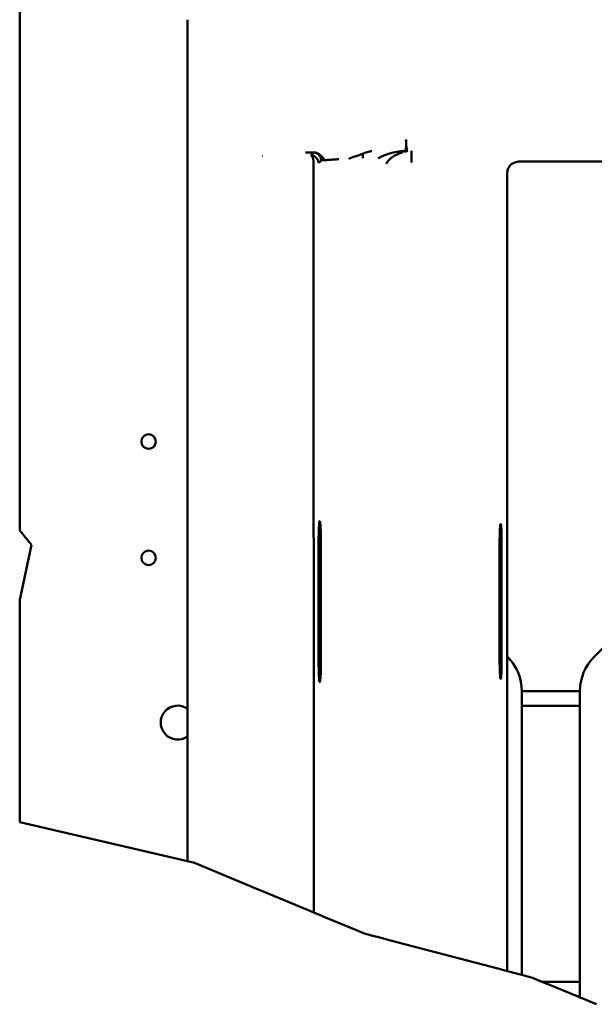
# Model space of a CAD drawing. Header units: millimetres. Extents: x 0 to 14369, y -869 to 2970.
# Tile 416 of 656: x 2327 to 2446, y 2174 to 2377. Entities that reach past the tile are written whole.
import ezdxf

# ---------------------------------------------------------------- set-up
doc = ezdxf.new("R2010")
doc.units = ezdxf.units.MM
doc.header["$LTSCALE"] = 10
doc.layers.add('Bruchlinie (ISO)', color=7, linetype='Continuous', lineweight=50)
doc.layers.add('Sichtbar (ISO)', color=7, linetype='Continuous', lineweight=50)

msp = doc.modelspace()

# ---------------------------------------------------------------- linework, layer by layer
at = {"layer": 'Bruchlinie (ISO)'}
for p, q in [((2329.639, 2268.617), (2327.183, 2271.561)), ((2327.183, 2257.274), (2329.639, 2268.617)), ((2361.783, 2203.314), (2327.183, 2211.393)), ((2363.235, 2202.975), (2361.783, 2203.314)), ((2376.719, 2197.352), (2363.235, 2202.975)), ((2376.719, 2197.352), (2378.133, 2196.763)), ((2387.896, 2192.691), (2378.133, 2196.763)), ((2388.833, 2192.3), (2387.896, 2192.691)), ((2389.378, 2192.073), (2388.833, 2192.3)), ((2389.378, 2192.073), (2389.96, 2191.83)), ((2395.133, 2189.673), (2389.96, 2191.83)), ((2395.133, 2189.673), (2397.961, 2188.494)), ((2398.032, 2188.464), (2397.961, 2188.494)), ((2399.804, 2187.997), (2398.032, 2188.464)), ((2399.804, 2187.997), (2401.754, 2187.483)), ((2403.703, 2186.969), (2401.754, 2187.483)), ((2421.099, 2182.382), (2403.703, 2186.969)), ((2421.099, 2182.382), (2426.09, 2181.066)), ((2427.783, 2180.62), (2426.09, 2181.066)), ((2427.783, 2180.62), (2428.383, 2180.462)), ((2427.783, 2180.62), (2428.383, 2180.462)), ((2430.183, 2179.987), (2428.383, 2180.462)), ((2430.183, 2179.987), (2428.383, 2180.462)), ((2430.183, 2179.987), (2430.783, 2179.829)), ((2430.183, 2179.987), (2430.783, 2179.829)), ((2432.972, 2179.252), (2430.783, 2179.829)), ((2432.972, 2179.252), (2430.783, 2179.829)), ((2434.924, 2178.444), (2432.972, 2179.252)), ((2434.924, 2178.444), (2432.972, 2179.252)), ((2434.924, 2178.444), (2436.375, 2177.844)), ((2434.924, 2178.444), (2436.375, 2177.844)), ((2440.727, 2176.044), (2436.375, 2177.844)), ((2440.727, 2176.044), (2436.375, 2177.844)), ((2440.727, 2176.044), (2442.178, 2175.444)), ((2440.727, 2176.044), (2442.178, 2175.444)), ((2442.786, 2175.193), (2442.178, 2175.444)), ((2442.786, 2175.193), (2442.178, 2175.444)), ((2443.397, 2174.94), (2442.786, 2175.193)), ((2443.397, 2174.94), (2442.786, 2175.193)), ((2445.512, 2174.065), (2443.397, 2174.94)), ((2445.512, 2174.065), (2443.397, 2174.94)), ((2446.217, 2173.774), (2445.512, 2174.065)), ((2446.217, 2173.774), (2445.512, 2174.065))]:
    msp.add_line(p, q, dxfattribs=at)
at = {"layer": 'Sichtbar (ISO)'}
for p, q in [((2327.183, 2271.561), (2327.183, 2492.108)), ((2361.783, 2350.844), (2361.783, 2377.005)), ((2361.783, 2350.844), (2361.783, 2348.358)), ((2406.537, 2349.734), (2406.701, 2349.781)), ((2408.059, 2349.938), (2408.059, 2347.541)), ((2361.783, 2348.358), (2361.783, 2348.229)), ((2361.783, 2348.229), (2361.783, 2346.573)), ((2377.248, 2348.837), (2377.268, 2348.817)), ((2377.268, 2348.817), (2377.248, 2348.837)), ((2387.834, 2347.398), (2387.896, 2192.691)), ((2389.959, 2348.002), (2389.959, 2348.002)), ((2397.961, 2349.32), (2397.961, 2348.405)), ((2430.337, 2347.722), (2484.783, 2347.722)), ((2361.783, 2203.314), (2361.783, 2346.573)), ((2427.783, 2180.62), (2427.783, 2343.849)), ((2388.858, 2244.924), (2388.858, 2268.924)), ((2389.34, 2268.924), (2389.34, 2244.924)), ((2426.211, 2244.924), (2426.211, 2268.924)), ((2426.63, 2268.924), (2426.63, 2244.924)), ((2461.854, 2261.616), (2445.712, 2245.474)), ((2445.712, 2245.474), (2461.854, 2261.616)), ((2387.869, 2259.631), (2387.869, 2259.631)), ((2387.869, 2259.631), (2387.869, 2259.631)), ((2327.183, 2211.393), (2327.183, 2257.274)), ((2387.871, 2255.39), (2387.871, 2255.39)), ((2387.871, 2255.39), (2387.871, 2255.39)), ((2427.854, 2245.474), (2427.783, 2245.545)), ((2427.783, 2245.545), (2427.854, 2245.474)), ((2430.783, 2179.829), (2430.783, 2238.403)), ((2442.783, 2238.403), (2430.783, 2238.403)), ((2430.783, 2238.403), (2430.783, 2179.829)), ((2430.783, 2238.403), (2442.783, 2238.403)), ((2442.783, 2238.403), (2442.783, 2175.444)), ((2442.783, 2175.444), (2442.783, 2238.403)), ((2430.783, 2235.403), (2442.783, 2235.403)), ((2442.783, 2235.403), (2430.783, 2235.403)), ((2442.783, 2178.444), (2434.924, 2178.444)), ((2434.924, 2178.444), (2442.783, 2178.444)), ((2442.178, 2175.444), (2442.783, 2175.444)), ((2442.783, 2175.444), (2442.178, 2175.444))]:
    msp.add_line(p, q, dxfattribs=at)
for centre in [(2353.783, 2289.924), (2353.783, 2265.924)]:
    msp.add_circle(centre, 1.5, dxfattribs=at)
for centre, radius, start, end in [((2420.783, 2238.403), 10, 0, 45), ((2420.783, 2238.403), 10, 0, 45), ((2452.783, 2238.403), 10, 135, 180), ((2452.783, 2238.403), 10, 135, 180), ((2359.783, 2231.924), 3.5, 55.1501, 304.8499), ((2359.783, 2231.924), 3.5, 55.1501, 304.8499), ((2452.783, 2175.444), 10, 180, 181.44178), ((2452.783, 2175.444), 10, 180, 181.44178)]:
    msp.add_arc(centre, radius, start, end, dxfattribs=at)
for centre, major_axis, ratio, start_param, end_param in [((2408.788, 2339.878), (-1.101, 10.1), 0.7578085, 0.0622864, 0.1525369), ((2427.993, 2343.849), (0, 4), 0.0524078, 1.1550107, 1.5707963), ((2426.42, 2268.924), (0, 4), 0.0524078, 4.712389, 7.8539816), ((2426.42, 2244.924), (0, -4), 0.0524078, 4.712389, 7.8539816)]:
    msp.add_ellipse(centre, major_axis=major_axis, ratio=ratio, start_param=start_param, end_param=end_param, dxfattribs=at)
for points in [[(2406.949, 2350.977), (2406.936, 2351.373), (2406.912, 2351.806), (2406.878, 2352.278)], [(2387.912, 2349.596), (2387.911, 2349.596), (2387.909, 2349.596), (2387.908, 2349.596)], [(2387.908, 2349.596), (2387.91, 2349.596), (2387.911, 2349.596), (2387.912, 2349.596)], [(2388.832, 2347.429), (2389.014, 2347.611), (2389.196, 2347.777), (2389.378, 2347.959)], [(2389.054, 2348.933), (2389.007, 2348.997), (2388.958, 2349.055), (2388.905, 2349.109)], [(2389.959, 2348.002), (2390.297, 2348.022), (2390.974, 2348.064), (2391.989, 2348.146), (2392.665, 2348.188), (2393.004, 2348.208)]]:
    msp.add_open_spline(points, degree=3, dxfattribs=at)
for points, knots in [([(2387.908, 2349.596), (2387.713, 2349.599), (2387.518, 2349.599), (2387.323, 2349.599), (2387.128, 2349.599), (2386.934, 2349.6), (2386.739, 2349.6), (2386.544, 2349.6), (2386.348, 2349.601), (2386.153, 2349.601)], [0, 0, 0, 0, 0.3333333, 0.3333333, 0.3333333, 0.6666667, 0.6666667, 0.6666667, 1, 1, 1, 1]), ([(2387.908, 2349.596), (2387.84, 2349.532), (2387.701, 2349.401), (2387.472, 2349.204), (2387.333, 2349.073), (2387.265, 2349.007)], [0.00000108, 0.00000108, 0.00000108, 0.00000108, 0.33333333, 0.66666667, 1, 1, 1, 1]), ([(2388.281, 2349.511), (2388.239, 2349.526), (2388.152, 2349.553), (2388.038, 2349.58), (2387.962, 2349.591), (2387.928, 2349.594)], [0.79198379, 0.79198379, 0.79198379, 0.79198379, 0.86078131, 0.93037089, 0.98848514, 0.98848514, 0.98848514, 0.98848514]), ([(2387.974, 2349.596), (2388.009, 2349.595), (2388.102, 2349.59), (2388.258, 2349.571), (2388.323, 2349.558), (2388.365, 2349.551), (2388.375, 2349.55)], [0.02425251, 0.02425251, 0.02425251, 0.02425251, 0.06387231, 0.12826955, 0.17411885, 0.18829268, 0.18829268, 0.18829268, 0.18829268]), ([(2388.904, 2349.108), (2388.893, 2349.12), (2388.84, 2349.172), (2388.769, 2349.235), (2388.647, 2349.326), (2388.524, 2349.401), (2388.404, 2349.462), (2388.323, 2349.496), (2388.281, 2349.511)], [0.43696565, 0.43696565, 0.43696565, 0.43696565, 0.45404751, 0.52054925, 0.58735365, 0.65466126, 0.72308179, 0.79198379, 0.79198379, 0.79198379, 0.79198379]), ([(2388.375, 2349.55), (2388.398, 2349.546), (2388.468, 2349.532), (2388.453, 2349.476), (2388.69, 2349.394), (2388.859, 2349.302), (2389.034, 2349.185), (2389.196, 2349.072), (2389.485, 2348.809), (2389.73, 2348.541), (2389.847, 2348.511), (2389.901, 2348.327), (2389.944, 2348.173), (2389.956, 2348.058), (2389.959, 2348.002)], [0.18829268, 0.18829268, 0.18829268, 0.18829268, 0.2201802, 0.2895484, 0.35934865, 0.42904199, 0.49813365, 0.56595243, 0.66272297, 0.755924, 0.81146171, 0.87417908, 0.93688923, 0.99999647, 0.99999647, 0.99999647, 0.99999647]), ([(2399.83, 2349.894), (2399.79, 2349.887), (2399.75, 2349.881), (2399.71, 2349.874), (2399.671, 2349.867), (2399.631, 2349.86), (2399.591, 2349.853), (2399.511, 2349.838), (2399.431, 2349.822), (2399.352, 2349.805), (2399.192, 2349.77), (2399.034, 2349.73), (2398.876, 2349.684), (2398.719, 2349.638), (2398.563, 2349.585), (2398.409, 2349.526), (2398.333, 2349.496), (2398.257, 2349.464), (2398.182, 2349.43), (2398.144, 2349.413), (2398.107, 2349.396), (2398.07, 2349.377), (2398.052, 2349.368), (2398.034, 2349.359), (2398.015, 2349.349), (2397.997, 2349.34), (2397.979, 2349.33), (2397.961, 2349.32)], [0, 0, 0, 0, 0.0625, 0.0625, 0.0625, 0.125, 0.125, 0.125, 0.25, 0.25, 0.25, 0.5, 0.5, 0.5, 0.75, 0.75, 0.75, 0.875, 0.875, 0.875, 0.9375, 0.9375, 0.9375, 0.96875, 0.96875, 0.96875, 0.99999982, 0.99999982, 0.99999982, 0.99999982]), ([(2401.171, 2348.405), (2401.386, 2348.53), (2401.828, 2348.748), (2402.164, 2348.894), (2402.523, 2349.039), (2402.882, 2349.169), (2403.255, 2349.293), (2403.995, 2349.516), (2405.454, 2349.823), (2406.39, 2349.92), (2406.878, 2349.954)], [0, 0, 0, 0, 0.1292673, 0.2208897, 0.3130126, 0.4055289, 0.4981144, 0.6293277, 0.8155151, 1, 1, 1, 1]), ([(2402.803, 2347.339), (2402.814, 2347.354), (2402.826, 2347.369), (2402.837, 2347.384), (2403.035, 2347.644), (2403.239, 2347.902), (2403.467, 2348.131), (2403.498, 2348.162), (2403.53, 2348.193), (2403.562, 2348.223), (2403.57, 2348.231), (2403.577, 2348.238), (2403.585, 2348.245), (2403.728, 2348.377), (2403.879, 2348.495), (2404.036, 2348.605), (2404.094, 2348.645), (2404.152, 2348.684), (2404.211, 2348.723), (2404.3, 2348.78), (2404.39, 2348.836), (2404.482, 2348.889), (2404.493, 2348.896), (2404.504, 2348.903), (2404.516, 2348.909), (2404.651, 2348.987), (2404.788, 2349.062), (2404.927, 2349.131), (2405.11, 2349.223), (2405.297, 2349.306), (2405.487, 2349.382), (2405.508, 2349.391), (2405.53, 2349.399), (2405.552, 2349.408), (2405.644, 2349.444), (2405.737, 2349.478), (2405.83, 2349.511), (2406.001, 2349.571), (2406.172, 2349.626), (2406.341, 2349.677)], [0.00000281, 0.00000281, 0.00000281, 0.00000281, 0.01222945, 0.01222945, 0.01222945, 0.22096459, 0.22096459, 0.22096459, 0.24966359, 0.24966359, 0.24966359, 0.25646159, 0.25646159, 0.25646159, 0.38323309, 0.38323309, 0.38323309, 0.43008139, 0.43008139, 0.43008139, 0.50069531, 0.50069531, 0.50069531, 0.50948178, 0.50948178, 0.50948178, 0.61347667, 0.61347667, 0.61347667, 0.74973016, 0.74973016, 0.74973016, 0.76526534, 0.76526534, 0.76526534, 0.83141291, 0.83141291, 0.83141291, 0.95289316, 0.95289316, 0.95289316, 0.95289316]), ([(2407.213, 2349.907), (2407.157, 2349.895), (2407.041, 2349.87), (2406.87, 2349.829), (2406.759, 2349.798), (2406.701, 2349.781)], [0.00001224, 0.00001224, 0.00001224, 0.00001224, 0.33333333, 0.66666667, 1, 1, 1, 1]), ([(2406.949, 2350.977), (2406.915, 2350.81), (2406.89, 2350.657), (2406.88, 2350.525), (2406.87, 2350.393), (2406.876, 2350.279), (2406.878, 2350.182), (2406.88, 2350.086), (2406.877, 2350.007), (2406.878, 2349.954)], [0.00000059, 0.00000059, 0.00000059, 0.00000059, 0.33333333, 0.33333333, 0.33333333, 0.66666667, 0.66666667, 0.66666667, 0.99999819, 0.99999819, 0.99999819, 0.99999819]), ([(2406.878, 2349.954), (2406.907, 2349.944), (2406.951, 2349.932), (2407.011, 2349.92), (2407.056, 2349.913), (2407.104, 2349.909), (2407.147, 2349.906), (2407.211, 2349.907), (2407.213, 2349.907)], [0.000006, 0.000006, 0.000006, 0.000006, 0.27006833, 0.40510249, 0.54013665, 0.67517082, 0.81020498, 0.99982793, 0.99982793, 0.99982793, 0.99982793]), ([(2407.213, 2349.907), (2407.195, 2349.914), (2407.155, 2349.958), (2407.092, 2350.108), (2407.03, 2350.336), (2406.981, 2350.629), (2406.956, 2350.857), (2406.949, 2350.977)], [0, 0, 0, 0, 0.2046056, 0.4062736, 0.6079415, 0.8096094, 1, 1, 1, 1]), ([(2387.834, 2347.398), (2387.833, 2347.411), (2387.833, 2347.424), (2387.832, 2347.437), (2387.832, 2347.45), (2387.832, 2347.463), (2387.831, 2347.476), (2387.83, 2347.502), (2387.829, 2347.528), (2387.827, 2347.554), (2387.824, 2347.605), (2387.821, 2347.657), (2387.816, 2347.707), (2387.812, 2347.758), (2387.806, 2347.808), (2387.8, 2347.857), (2387.794, 2347.906), (2387.787, 2347.955), (2387.78, 2348.002), (2387.764, 2348.098), (2387.745, 2348.188), (2387.724, 2348.274), (2387.703, 2348.36), (2387.679, 2348.44), (2387.653, 2348.513), (2387.626, 2348.586), (2387.598, 2348.653), (2387.569, 2348.711), (2387.539, 2348.77), (2387.508, 2348.821), (2387.475, 2348.863), (2387.442, 2348.905), (2387.408, 2348.939), (2387.373, 2348.963), (2387.338, 2348.987), (2387.302, 2349.003), (2387.265, 2349.007)], [0.00000022, 0.00000022, 0.00000022, 0.00000022, 0.01554002, 0.01554002, 0.01554002, 0.03105181, 0.03105181, 0.03105181, 0.06200592, 0.06200592, 0.06200592, 0.12373806, 0.12373806, 0.12373806, 0.18544263, 0.18544263, 0.18544263, 0.24727563, 0.24727563, 0.24727563, 0.37147496, 0.37147496, 0.37147496, 0.49702342, 0.49702342, 0.49702342, 0.6237671, 0.6237671, 0.6237671, 0.75021724, 0.75021724, 0.75021724, 0.87556344, 0.87556344, 0.87556344, 1, 1, 1, 1]), ([(2387.265, 2349.007), (2387.361, 2349.005), (2387.459, 2348.993), (2387.555, 2348.971), (2387.651, 2348.95), (2387.745, 2348.918), (2387.837, 2348.879), (2387.928, 2348.839), (2388.017, 2348.79), (2388.101, 2348.734), (2388.186, 2348.677), (2388.266, 2348.613), (2388.339, 2348.541), (2388.412, 2348.469), (2388.479, 2348.391), (2388.539, 2348.306), (2388.597, 2348.222), (2388.649, 2348.132), (2388.692, 2348.037), (2388.713, 2347.99), (2388.732, 2347.942), (2388.749, 2347.892), (2388.765, 2347.843), (2388.78, 2347.793), (2388.791, 2347.742), (2388.803, 2347.691), (2388.813, 2347.639), (2388.819, 2347.587), (2388.823, 2347.561), (2388.825, 2347.535), (2388.827, 2347.509), (2388.828, 2347.495), (2388.829, 2347.482), (2388.83, 2347.469), (2388.831, 2347.456), (2388.831, 2347.443), (2388.832, 2347.429)], [0, 0, 0, 0, 0.1253479, 0.1253479, 0.1253479, 0.250842, 0.250842, 0.250842, 0.3769, 0.3769, 0.3769, 0.5029773, 0.5029773, 0.5029773, 0.6278695, 0.6278695, 0.6278695, 0.7517206, 0.7517206, 0.7517206, 0.8135818, 0.8135818, 0.8135818, 0.8754132, 0.8754132, 0.8754132, 0.9374316, 0.9374316, 0.9374316, 0.9686311, 0.9686311, 0.9686311, 0.9842916, 0.9842916, 0.9842916, 1, 1, 1, 1]), ([(2389.378, 2347.959), (2389.376, 2348.023), (2389.367, 2348.151), (2389.335, 2348.331), (2389.283, 2348.504), (2389.221, 2348.661), (2389.122, 2348.837), (2389.056, 2348.929), (2389.053, 2348.932)], [0, 0, 0, 0, 0.06931134, 0.137424, 0.20426824, 0.27000027, 0.36160074, 0.36552562, 0.36552562, 0.36552562, 0.36552562]), ([(2389.378, 2347.959), (2389.379, 2347.961), (2389.382, 2347.963), (2389.385, 2347.965), (2389.388, 2347.967), (2389.391, 2347.969), (2389.395, 2347.972), (2389.4, 2347.974), (2389.405, 2347.977), (2389.411, 2347.98), (2389.416, 2347.983), (2389.423, 2347.985), (2389.43, 2347.988), (2389.444, 2347.993), (2389.461, 2347.998), (2389.48, 2348.003), (2389.5, 2348.007), (2389.522, 2348.012), (2389.547, 2348.015), (2389.572, 2348.019), (2389.6, 2348.022), (2389.63, 2348.023), (2389.66, 2348.025), (2389.692, 2348.026), (2389.727, 2348.026), (2389.744, 2348.026), (2389.762, 2348.026), (2389.781, 2348.025), (2389.799, 2348.024), (2389.818, 2348.023), (2389.838, 2348.022), (2389.853, 2348.02), (2389.868, 2348.019), (2389.883, 2348.016)], [0, 0, 0, 0, 0.0625, 0.0625, 0.0625, 0.125, 0.125, 0.125, 0.1875, 0.1875, 0.1875, 0.25, 0.25, 0.25, 0.375, 0.375, 0.375, 0.5, 0.5, 0.5, 0.625, 0.625, 0.625, 0.75, 0.75, 0.75, 0.8125, 0.8125, 0.8125, 0.875, 0.875, 0.875, 0.92243132, 0.92243132, 0.92243132, 0.92243132]), ([(2389.883, 2348.016), (2389.888, 2348.016), (2389.893, 2348.015), (2389.897, 2348.014), (2389.918, 2348.011), (2389.938, 2348.007), (2389.959, 2348.002)], [0.92243132, 0.92243132, 0.92243132, 0.92243132, 0.9375, 0.9375, 0.9375, 0.999523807, 0.999523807, 0.999523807, 0.999523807]), ([(2397.961, 2349.32), (2397.945, 2349.315), (2397.929, 2349.309), (2397.913, 2349.304), (2397.898, 2349.298), (2397.882, 2349.293), (2397.866, 2349.287), (2397.834, 2349.276), (2397.802, 2349.265), (2397.77, 2349.254), (2397.706, 2349.231), (2397.643, 2349.209), (2397.579, 2349.186), (2397.515, 2349.164), (2397.452, 2349.141), (2397.388, 2349.119), (2397.324, 2349.097), (2397.26, 2349.074), (2397.197, 2349.052), (2397.07, 2349.008), (2396.943, 2348.965), (2396.818, 2348.923), (2396.692, 2348.881), (2396.568, 2348.839), (2396.446, 2348.798), (2396.325, 2348.758), (2396.205, 2348.717), (2396.088, 2348.677), (2395.971, 2348.637), (2395.857, 2348.597), (2395.747, 2348.556), (2395.692, 2348.536), (2395.637, 2348.516), (2395.584, 2348.496), (2395.531, 2348.476), (2395.478, 2348.456), (2395.427, 2348.436), (2395.376, 2348.416), (2395.326, 2348.397), (2395.276, 2348.377), (2395.252, 2348.367), (2395.228, 2348.358), (2395.204, 2348.348), (2395.192, 2348.343), (2395.18, 2348.338), (2395.168, 2348.334), (2395.156, 2348.329), (2395.144, 2348.324), (2395.133, 2348.319)], [0, 0, 0, 0, 0.0156221, 0.0156221, 0.0156221, 0.03125, 0.03125, 0.03125, 0.0625, 0.0625, 0.0625, 0.125, 0.125, 0.125, 0.1875, 0.1875, 0.1875, 0.25, 0.25, 0.25, 0.375, 0.375, 0.375, 0.5, 0.5, 0.5, 0.625, 0.625, 0.625, 0.75, 0.75, 0.75, 0.8125, 0.8125, 0.8125, 0.875, 0.875, 0.875, 0.9375, 0.9375, 0.9375, 0.96875, 0.96875, 0.96875, 0.984375, 0.984375, 0.984375, 1, 1, 1, 1]), ([(2430.337, 2347.722), (2430.235, 2347.722), (2430.144, 2347.717), (2429.972, 2347.701), (2429.891, 2347.69), (2429.654, 2347.646), (2429.505, 2347.606), (2429.068, 2347.447), (2428.795, 2347.287), (2428.366, 2346.911), (2428.172, 2346.677), (2427.894, 2346.12), (2427.809, 2345.797), (2427.801, 2345.465)], [0, 0, 0, 0, 0.01522818, 0.01522818, 0.03045637, 0.03045637, 0.06091274, 0.06091274, 0.12182547, 0.12182547, 0.17662779, 0.17662779, 0.2310786, 0.2310786, 0.2310786, 0.2310786]), ([(2389.34, 2268.924), (2389.34, 2269.241), (2389.338, 2269.559), (2389.332, 2270.181), (2389.327, 2270.484), (2389.307, 2271.323), (2389.289, 2271.819), (2389.244, 2272.649), (2389.217, 2272.977), (2389.159, 2273.419), (2389.128, 2273.53), (2389.065, 2273.517), (2389.034, 2273.394), (2388.976, 2272.929), (2388.95, 2272.59), (2388.906, 2271.743), (2388.889, 2271.241), (2388.864, 2270.131), (2388.858, 2269.529), (2388.858, 2268.924)], [0.000001, 0.000001, 0.000001, 0.000001, 0.04765274, 0.04765274, 0.09524504, 0.09524504, 0.18461269, 0.18461269, 0.27400573, 0.27400573, 0.36337101, 0.36337101, 0.45268024, 0.45268024, 0.54187313, 0.54187313, 0.63090091, 0.63090091, 0.72123579, 0.72123579, 0.72123579, 0.72123579]), ([(2388.858, 2244.924), (2388.858, 2244.606), (2388.86, 2244.288), (2388.867, 2243.666), (2388.872, 2243.363), (2388.891, 2242.524), (2388.909, 2242.029), (2388.954, 2241.198), (2388.981, 2240.87), (2389.039, 2240.428), (2389.07, 2240.318), (2389.133, 2240.33), (2389.164, 2240.453), (2389.222, 2240.919), (2389.248, 2241.257), (2389.292, 2242.104), (2389.31, 2242.606), (2389.334, 2243.717), (2389.34, 2244.318), (2389.34, 2244.924)], [0.000001, 0.000001, 0.000001, 0.000001, 0.04765274, 0.04765274, 0.09524504, 0.09524504, 0.18461269, 0.18461269, 0.27400573, 0.27400573, 0.363371, 0.363371, 0.45268024, 0.45268024, 0.54187313, 0.54187313, 0.63090091, 0.63090091, 0.72123579, 0.72123579, 0.72123579, 0.72123579])]:
    msp.add_open_spline(points, degree=3, knots=knots, dxfattribs=at)

doc.saveas('drawing.dxf')
